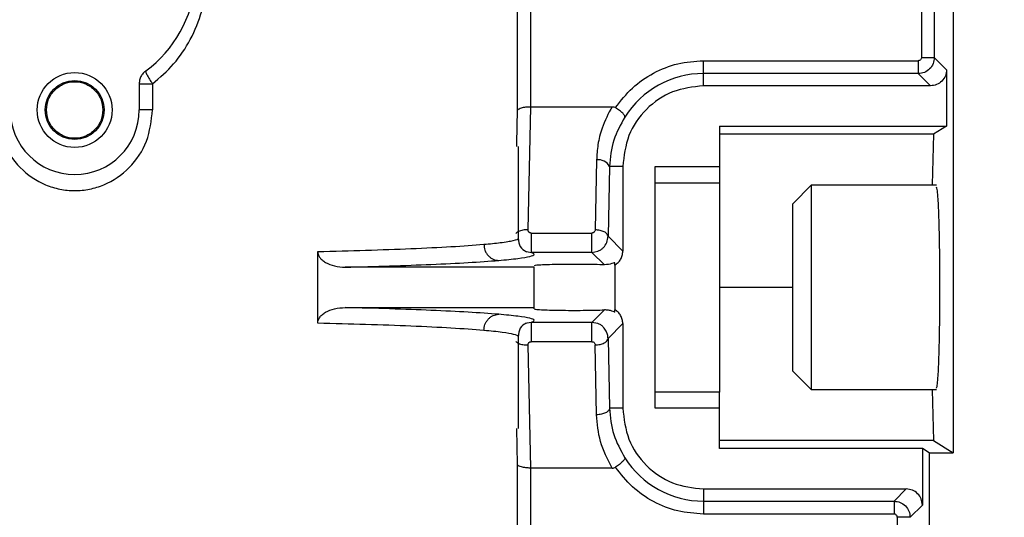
# Model space of a CAD drawing. Header units: inches. Extents: x 170 to 312, y 215 to 248.
# Tile 261 of 529: x 231.2675 to 231.4178, y 224.6599 to 224.7359. Entities that reach past the tile are written whole.
import ezdxf

# ---------------------------------------------------------------- set-up
doc = ezdxf.new("R2010")
doc.units = ezdxf.units.IN
doc.header["$LTSCALE"] = 0.25
doc.header["$MEASUREMENT"] = 0
doc.layers.add('ANNOTATIONS', color=1, linetype='Continuous')
doc.layers.add('MOTOR RH', color=7, linetype='Continuous')
doc.styles.add('ARIAL', font='arial.ttf', dxfattribs={"height": 0.09375})
doc.dimstyles.new('STANDARD$0', dxfattribs={"dimtxt": 0.09375, "dimasz": 0.09375, "dimexe": 0.03125, "dimexo": 0.046875, "dimgap": 0.09, "dimtad": 0, "dimtih": 1, "dimtoh": 1, "dimdec": 4, "dimzin": 0, "dimdsep": 46, "dimtxsty": 'ARIAL', "dimcen": 0.09, "dimadec": 0, "dimazin": 0, "dimtfac": 1, "dimtdec": 4, "dimtofl": 0, "dimtmove": 0, "dimatfit": 1, "dimfxl": 1, "dimtolj": 1, "dimtzin": 0, "dimarcsym": 0})

# ---------------------------------------------------------------- blocks, each defined once
blk = doc.blocks.new('*D199')
at = {"layer": 'ANNOTATIONS', "color": 0, "lineweight": -2, "transparency": 16777216}
for p, q in [((230.5459415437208, 223.8186622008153), (230.5459415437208, 225.2665192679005)), ((231.6311290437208, 224.6654394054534), (231.6311290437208, 225.2665192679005)), ((230.6396915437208, 225.2352692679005), (230.8531554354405, 225.2352692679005)), ((231.5373790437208, 225.2352692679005), (231.4233754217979, 225.2352692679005))]:
    blk.add_line(p, q, dxfattribs=at)
at = {"layer": 'ANNOTATIONS', "color": 0, "transparency": 16777216}
for points in [[(230.6396915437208, 225.2508942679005), (230.6396915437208, 225.2196442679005), (230.5459415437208, 225.2352692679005)], [(231.5373790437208, 225.2508942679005), (231.5373790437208, 225.2196442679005), (231.6311290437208, 225.2352692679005)]]:
    blk.add_solid(points, dxfattribs=at)
at = {"layer": 'defpoints', "color": 0, "transparency": 16777216}
for p in [(230.5459415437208, 225.2352692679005), (231.6311290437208, 224.6185644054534), (230.5459415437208, 223.7717872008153)]:
    blk.add_point(p, dxfattribs=at)
at = {"layer": 'ANNOTATIONS', "color": 0, "transparency": 16777216, "insert": (231.1382654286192, 225.2352692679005), "char_height": 0.09375, "attachment_point": 5, "style": 'ARIAL'}
blk.add_mtext('\\A1;16 1/8"', dxfattribs=at)
blk = doc.blocks.new('*D200')
at = {"layer": 'ANNOTATIONS', "color": 0, "lineweight": -2, "transparency": 16777216}
for p, q in [((230.5459415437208, 223.8186622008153), (230.5459415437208, 225.5464032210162)), ((231.8659782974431, 225.1001155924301), (231.8659782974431, 225.5464032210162)), ((230.6396915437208, 225.5151532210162), (230.9208499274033, 225.5151532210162)), ((231.7722282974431, 225.5151532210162), (231.4910699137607, 225.5151532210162))]:
    blk.add_line(p, q, dxfattribs=at)
at = {"layer": 'ANNOTATIONS', "color": 0, "transparency": 16777216}
for points in [[(230.6396915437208, 225.5307782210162), (230.6396915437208, 225.4995282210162), (230.5459415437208, 225.5151532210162)], [(231.7722282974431, 225.5307782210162), (231.7722282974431, 225.4995282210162), (231.8659782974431, 225.5151532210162)]]:
    blk.add_solid(points, dxfattribs=at)
at = {"layer": 'defpoints', "color": 0, "transparency": 16777216}
for p in [(230.5459415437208, 225.5151532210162), (231.8659782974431, 225.0532405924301), (230.5459415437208, 223.7717872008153)]:
    blk.add_point(p, dxfattribs=at)
at = {"layer": 'ANNOTATIONS', "color": 0, "transparency": 16777216, "insert": (231.205959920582, 225.5151532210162), "char_height": 0.09375, "attachment_point": 5, "style": 'ARIAL'}
blk.add_mtext('\\A1;18 1/2"', dxfattribs=at)

msp = doc.modelspace()

# ---------------------------------------------------------------- linework, layer by layer
at = {"layer": 'MOTOR RH'}
for p, q in [((231.4100421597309, 224.7762178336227), (231.4100421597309, 224.6697805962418)), ((231.3435337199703, 224.7220613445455), (231.3435337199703, 224.7733198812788)), ((231.34550014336, 224.773319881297), (231.345505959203, 224.7225888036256)), ((231.405176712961, 224.7733196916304), (231.405176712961, 224.7300995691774)), ((231.4071440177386, 224.7733196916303), (231.4071440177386, 224.7300995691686)), ((231.3719023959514, 224.7257734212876), (231.3719023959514, 224.7296077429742)), ((231.3719023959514, 224.7296077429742), (231.4046848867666, 224.7296077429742)), ((231.405176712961, 224.7300995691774), (231.4071440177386, 224.7300995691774)), ((231.4071440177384, 224.7300995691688), (231.4090110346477, 224.7282325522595)), ((231.4046848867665, 224.7276404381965), (231.3719023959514, 224.7276404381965)), ((231.4046848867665, 224.7276404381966), (231.4065519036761, 224.7257734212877)), ((231.4090110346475, 224.7282325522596), (231.4090110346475, 224.7196218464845)), ((231.2857803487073, 224.7260837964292), (231.2857803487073, 224.7220824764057)), ((231.2878092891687, 224.7260837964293), (231.2878092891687, 224.7220824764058)), ((231.4065519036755, 224.7257734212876), (231.3719023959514, 224.7257734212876)), ((231.343437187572, 224.717001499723), (231.3435337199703, 224.7220613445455)), ((231.3455059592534, 224.7225888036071), (231.3451221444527, 224.7037924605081)), ((231.3455059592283, 224.7225888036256), (231.3579543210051, 224.7225888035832)), ((231.3743630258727, 224.7196218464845), (231.4090110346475, 224.7196218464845)), ((231.3743630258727, 224.7196218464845), (231.3743630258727, 224.7109900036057)), ((231.4090110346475, 224.7196218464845), (231.4069930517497, 224.7183915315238)), ((231.3434282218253, 224.7165315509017), (231.343437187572, 224.717001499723)), ((231.4069930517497, 224.7183915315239), (231.3743630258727, 224.7183915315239)), ((231.4069930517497, 224.7183915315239), (231.4068367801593, 224.7106405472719)), ((231.3436051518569, 224.7165315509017), (231.3436051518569, 224.7025289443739)), ((231.3555917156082, 224.7144545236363), (231.3553767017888, 224.7037899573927)), ((231.3575590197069, 224.7134702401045), (231.3573440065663, 224.7028057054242)), ((231.3595992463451, 224.7134702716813), (231.3575590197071, 224.7134702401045)), ((231.3595992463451, 224.7134702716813), (231.3595992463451, 224.7005504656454)), ((231.3645205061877, 224.6765608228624), (231.3645205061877, 224.7134702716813)), ((231.3645205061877, 224.7134702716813), (231.3743630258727, 224.7134702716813)), ((231.3645205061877, 224.7109900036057), (231.3743630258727, 224.7109900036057)), ((231.3855293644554, 224.7077780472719), (231.3883918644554, 224.7106405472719)), ((231.3883918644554, 224.7106405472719), (231.4074643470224, 224.7106405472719)), ((231.3883918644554, 224.6793905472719), (231.3883918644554, 224.7106405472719)), ((231.3855293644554, 224.6822530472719), (231.3855293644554, 224.7077780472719)), ((231.3455871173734, 224.7033078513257), (231.3548751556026, 224.7033078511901)), ((231.3573440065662, 224.7028057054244), (231.3595992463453, 224.7005504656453)), ((231.3130313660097, 224.6895494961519), (231.3130313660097, 224.7004815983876)), ((231.344667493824, 224.7005332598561), (231.3455871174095, 224.7003562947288)), ((231.3548751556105, 224.7003562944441), (231.3557854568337, 224.7005308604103)), ((231.354875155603, 224.700356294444), (231.3455871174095, 224.7003562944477)), ((231.354875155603, 224.700356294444), (231.3567812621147, 224.6984501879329)), ((231.3460657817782, 224.6980913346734), (231.3172326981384, 224.6980913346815)), ((231.3460657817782, 224.6917249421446), (231.3460657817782, 224.6980913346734)), ((231.3583689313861, 224.698420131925), (231.3583689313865, 224.698774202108)), ((231.3583689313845, 224.6984201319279), (231.3583689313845, 224.6916109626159)), ((231.3855293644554, 224.6950155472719), (231.3743630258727, 224.6950155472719)), ((231.3172326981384, 224.6919397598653), (231.3460657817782, 224.6919397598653)), ((231.3567812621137, 224.6915809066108), (231.3548751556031, 224.6896748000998)), ((231.3583689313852, 224.691256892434), (231.3583689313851, 224.6916109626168)), ((231.3455871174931, 224.6896747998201), (231.3446674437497, 224.6894978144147)), ((231.3548751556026, 224.6896748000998), (231.3455871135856, 224.6896748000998)), ((231.3557853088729, 224.6895002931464), (231.3548751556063, 224.6896748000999)), ((231.359599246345, 224.6894806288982), (231.3573440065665, 224.6872253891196)), ((231.3595992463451, 224.6894806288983), (231.3595992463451, 224.6765608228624)), ((231.3436051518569, 224.6875006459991), (231.3436051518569, 224.6734995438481)), ((231.3573440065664, 224.6872253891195), (231.3575590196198, 224.6765608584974)), ((231.3451221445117, 224.6862386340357), (231.3455059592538, 224.6674422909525)), ((231.3548751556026, 224.6867232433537), (231.3455871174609, 224.6867232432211)), ((231.3555917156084, 224.6755765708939), (231.3553767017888, 224.6862411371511)), ((231.3883918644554, 224.6793905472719), (231.3855293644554, 224.6822530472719)), ((231.3743630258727, 224.679041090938), (231.3645205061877, 224.679041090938)), ((231.3743630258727, 224.6704092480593), (231.3743630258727, 224.679041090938)), ((231.4074643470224, 224.6793905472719), (231.3883918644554, 224.6793905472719)), ((231.4068367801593, 224.6793905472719), (231.4069930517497, 224.6716395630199)), ((231.3595992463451, 224.6765608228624), (231.3575590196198, 224.6765608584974)), ((231.3743630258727, 224.6765608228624), (231.3645205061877, 224.6765608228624)), ((231.3435337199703, 224.6679697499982), (231.3434282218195, 224.6734995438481)), ((231.4069930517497, 224.6716395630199), (231.3743630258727, 224.6716395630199)), ((231.4053200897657, 224.6704092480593), (231.3743630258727, 224.6704092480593)), ((231.4063512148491, 224.6697805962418), (231.4053200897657, 224.6704092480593)), ((231.4053200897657, 224.6704092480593), (231.4053200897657, 224.6617985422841)), ((231.4069930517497, 224.6716395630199), (231.4100421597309, 224.6697805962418)), ((231.4063512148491, 224.6697805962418), (231.4100421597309, 224.6697805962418)), ((231.4063512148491, 224.6697805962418), (231.4063512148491, 224.5558496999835)), ((231.343533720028, 224.590370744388), (231.343533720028, 224.6679697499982)), ((231.3455059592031, 224.6674422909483), (231.3455001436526, 224.5903707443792)), ((231.3579543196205, 224.6674422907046), (231.3455059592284, 224.6674422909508)), ((231.3719023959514, 224.6642576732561), (231.4028609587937, 224.6642576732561)), ((231.3719023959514, 224.6642576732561), (231.3719023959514, 224.6604233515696)), ((231.4028609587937, 224.6642576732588), (231.400993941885, 224.6623906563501)), ((231.3719023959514, 224.6623906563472), (231.4009939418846, 224.6623906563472)), ((231.4053200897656, 224.6617985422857), (231.4034530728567, 224.659931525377)), ((231.4009939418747, 224.6604233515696), (231.3719023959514, 224.6604233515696)), ((231.4034530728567, 224.6599315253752), (231.4014857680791, 224.6599315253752)), ((231.4014857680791, 224.6599315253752), (231.4014857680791, 224.5903709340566))]:
    msp.add_line(p, q, dxfattribs=at)
for radius in [0.005720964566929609, 0.004490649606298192]:
    msp.add_circle((231.2759378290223, 224.7220824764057), radius, dxfattribs=at)
for centre, radius, start, end in [((231.2759378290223, 224.7429978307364), 0.01845472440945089, 306.031879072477, 45.09912784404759), ((231.3719023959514, 224.7134702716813), 0.01417016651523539, 90, 147.8344107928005), ((231.2759378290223, 224.7220824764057), 0.009842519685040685, 180, 7.016709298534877e-15), ((231.3559158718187, 224.7126442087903), 0.001839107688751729, 26.69012636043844, 100.1518352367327), ((231.3719023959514, 224.6765608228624), 0.0141701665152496, 212.1655892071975, 270)]:
    msp.add_arc(centre, radius, start, end, dxfattribs=at)
for points, knots in [([(231.2878092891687, 224.7260837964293), (231.2889347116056, 224.727050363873), (231.2912021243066, 224.7289977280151), (231.2937418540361, 224.7328141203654), (231.2954393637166, 224.7370008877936), (231.2962055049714, 224.7414177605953), (231.2960900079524, 224.7458583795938), (231.2950784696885, 224.7500308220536), (231.2932252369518, 224.7541930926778), (231.291289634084, 224.7564965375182), (231.290183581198, 224.7578127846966)], [0, 0, 0, 0, 0.1243632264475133, 0.2505572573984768, 0.3811967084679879, 0.5000899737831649, 0.6215271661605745, 0.7480902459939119, 0.8560523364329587, 1, 1, 1, 1]), ([(231.4071440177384, 224.7300995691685), (231.4071068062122, 224.7297775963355), (231.4070323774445, 224.7291336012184), (231.4064637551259, 224.7283210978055), (231.4056512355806, 224.7277521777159), (231.4050070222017, 224.7276776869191), (231.4046848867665, 224.7276404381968)], [0, 0, 0, 0, 0.2499392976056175, 0.4999169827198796, 0.7499361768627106, 1, 1, 1, 1]), ([(231.405176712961, 224.7300995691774), (231.4051696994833, 224.7300346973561), (231.4051557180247, 224.7299053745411), (231.4050404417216, 224.729744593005), (231.4048797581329, 224.7296282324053), (231.4047502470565, 224.7296146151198), (231.4046848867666, 224.7296077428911)], [0, 0, 0, 0, 0.2507503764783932, 0.499874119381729, 0.7476017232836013, 1, 1, 1, 1]), ([(231.2867935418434, 224.7280736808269), (231.2867777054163, 224.7280249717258), (231.2867449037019, 224.7279240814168), (231.2869482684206, 224.7274526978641), (231.2873137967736, 224.7268095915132), (231.2876479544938, 224.7263201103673), (231.2878092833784, 224.7260837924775)], [0, 0, 0, 0, 0.241396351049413, 0.50000003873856, 0.7586037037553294, 1, 1, 1, 1]), ([(231.4090110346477, 224.7282325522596), (231.4089740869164, 224.7279102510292), (231.40890020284, 224.727265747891), (231.4083315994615, 224.7264528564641), (231.4075187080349, 224.7258842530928), (231.4068742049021, 224.7258103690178), (231.4065519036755, 224.7257734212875)], [0, 0, 0, 0, 0.2500385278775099, 0.5000000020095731, 0.749961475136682, 1, 1, 1, 1]), ([(231.2640663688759, 224.7220824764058), (231.2642485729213, 224.7204542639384), (231.26461175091, 224.7172088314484), (231.26738707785, 224.7131082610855), (231.2706938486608, 224.7108413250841), (231.273656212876, 224.7099281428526), (231.2759386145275, 224.7097049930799), (231.2782210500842, 224.7099284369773), (231.2811833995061, 224.7108421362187), (231.2844899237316, 224.7131096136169), (231.2872642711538, 224.7172100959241), (231.2876272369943, 224.7204549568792), (231.2878092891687, 224.7220824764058)], [0, 0, 0, 0, 0.1282694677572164, 0.2556729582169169, 0.3795524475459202, 0.4399056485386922, 0.500016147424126, 0.5601387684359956, 0.6204962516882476, 0.7443703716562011, 0.8717842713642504, 1, 1, 1, 1]), ([(231.3435337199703, 224.7220613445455), (231.3435510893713, 224.722102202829), (231.3435835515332, 224.7221785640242), (231.3437737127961, 224.7223027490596), (231.344061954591, 224.7224140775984), (231.3444390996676, 224.7224968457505), (231.3448932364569, 224.7225669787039), (231.3452656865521, 224.7225802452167), (231.3455059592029, 224.7225888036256)], [0, 0, 0, 0, 0.1556775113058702, 0.2909500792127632, 0.4996511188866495, 0.6364958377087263, 0.7654984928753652, 1, 1, 1, 1]), ([(231.3579543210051, 224.722588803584), (231.3573942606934, 224.721513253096), (231.3564239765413, 224.7196499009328), (231.3557440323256, 224.7168735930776), (231.3556407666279, 224.7152335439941), (231.3555917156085, 224.7144545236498)], [0, 0, 0, 0, 0.4175079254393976, 0.7233173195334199, 1, 1, 1, 1]), ([(231.3579543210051, 224.7225888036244), (231.3580518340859, 224.7225833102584), (231.3582407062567, 224.7225726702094), (231.3584080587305, 224.7224848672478), (231.3584890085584, 224.7224423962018)], [0, 0, 0, 0, 0.5162914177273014, 1, 1, 1, 1]), ([(231.3599071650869, 224.7210140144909), (231.3599070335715, 224.7210809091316), (231.3599067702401, 224.7212148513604), (231.3596061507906, 224.7215803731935), (231.3591183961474, 224.7220117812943), (231.358696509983, 224.7223004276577), (231.3584890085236, 224.7224423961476)], [0, 0, 0, 0, 0.2494516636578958, 0.4994736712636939, 0.7538199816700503, 0.9999999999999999, 0.9999999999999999, 0.9999999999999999, 0.9999999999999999]), ([(231.3599071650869, 224.7210140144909), (231.3592601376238, 224.7198509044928), (231.3579289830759, 224.7174579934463), (231.357684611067, 224.7148239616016), (231.3575590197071, 224.7134702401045)], [0, 0, 0, 0, 0.4860648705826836, 1, 1, 1, 1]), ([(231.4080013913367, 224.6950155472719), (231.407994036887, 224.6969759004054), (231.4079828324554, 224.6999624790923), (231.4079154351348, 224.703535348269), (231.407832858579, 224.706467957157), (231.4077219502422, 224.708704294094), (231.4075979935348, 224.7100703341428), (231.4075253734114, 224.7102272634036), (231.4074907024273, 224.7103021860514)], [0, 0, 0, 0, 0.2503685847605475, 0.3814340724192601, 0.5160432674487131, 0.7327777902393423, 0.8724202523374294, 1, 1, 1, 1]), ([(231.3451221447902, 224.7037924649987), (231.3448609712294, 224.7037906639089), (231.3444578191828, 224.7037878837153), (231.3439778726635, 224.703674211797), (231.3436554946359, 224.7035469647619), (231.3434129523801, 224.7033972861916), (231.3433214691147, 224.7032828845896), (231.3432820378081, 224.703233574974)], [0, 0, 0, 0, 0.3247743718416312, 0.5013273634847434, 0.6821672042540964, 0.8630070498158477, 1, 1, 1, 1]), ([(231.345587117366, 224.7033078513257), (231.3455537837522, 224.7033097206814), (231.3454885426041, 224.7033133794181), (231.3453957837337, 224.7033418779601), (231.3453124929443, 224.7033877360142), (231.3452176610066, 224.7034700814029), (231.3451287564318, 224.7036063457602), (231.345124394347, 224.703729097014), (231.3451221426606, 224.7037924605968)], [0, 0, 0, 0, 0.1226750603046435, 0.2401018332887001, 0.3584136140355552, 0.4836137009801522, 0.7334439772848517, 1, 1, 1, 1]), ([(231.3553767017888, 224.7037899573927), (231.35536872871, 224.7037270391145), (231.3553530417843, 224.7036032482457), (231.3552546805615, 224.7034696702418), (231.3551549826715, 224.7033872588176), (231.3550691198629, 224.7033418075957), (231.3549747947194, 224.7033134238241), (231.3549087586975, 224.7033097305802), (231.3548751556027, 224.7033078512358)], [0, 0, 0, 0, 0.2622389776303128, 0.5159516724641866, 0.641882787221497, 0.7608259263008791, 0.8782938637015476, 1, 1, 1, 1]), ([(231.3383862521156, 224.7015867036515), (231.3392806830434, 224.7016717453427), (231.3412732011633, 224.7018611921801), (231.3429771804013, 224.7021672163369), (231.3437558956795, 224.7023973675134), (231.3435706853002, 224.7025181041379), (231.3435540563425, 224.7025289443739)], [0, 0, 0, 0, 0.2811014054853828, 0.6262078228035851, 0.9664393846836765, 0.9999999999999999, 0.9999999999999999, 0.9999999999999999, 0.9999999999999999]), ([(231.3436051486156, 224.7025297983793), (231.3436736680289, 224.7020517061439), (231.343811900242, 224.7010871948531), (231.3445171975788, 224.7006706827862), (231.344872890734, 224.7004606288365)], [0, 0, 0, 0, 0.4956833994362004, 1, 1, 1, 1]), ([(231.3557854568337, 224.7005308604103), (231.3559340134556, 224.7005999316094), (231.3562360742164, 224.7007403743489), (231.3567419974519, 224.7011578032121), (231.3572291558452, 224.70184262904), (231.3573056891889, 224.702484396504), (231.3573440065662, 224.7028057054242)], [0, 0, 0, 0, 0.1672862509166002, 0.3401437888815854, 0.6696347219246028, 1, 1, 1, 1]), ([(231.3130313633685, 224.7004815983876), (231.3130449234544, 224.7003383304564), (231.3130728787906, 224.7000429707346), (231.3133052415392, 224.6996002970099), (231.3136883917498, 224.6991727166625), (231.3144344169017, 224.6986575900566), (231.3156337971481, 224.6981960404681), (231.316675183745, 224.6981278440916), (231.3172326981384, 224.6980913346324)], [0, 0, 0, 0, 0.08148250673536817, 0.1679835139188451, 0.2795471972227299, 0.4066927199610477, 0.6823683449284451, 1, 1, 1, 1]), ([(231.3130313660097, 224.7004815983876), (231.3155211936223, 224.7005461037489), (231.3206652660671, 224.7006793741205), (231.3275110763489, 224.7009344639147), (231.3337738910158, 224.7012346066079), (231.3368200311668, 224.7014671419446), (231.3383862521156, 224.7015867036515)], [0, 0, 0, 0, 0.2274702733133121, 0.4699616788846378, 0.7274724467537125, 1, 1, 1, 1]), ([(231.338386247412, 224.7015867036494), (231.3384199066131, 224.7012797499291), (231.3384716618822, 224.7008077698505), (231.3387573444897, 224.7002389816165), (231.3390504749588, 224.6998468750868), (231.3394125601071, 224.6995294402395), (231.3399377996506, 224.6992200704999), (231.3403736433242, 224.6991640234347), (231.3406570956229, 224.6991275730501)], [0, 0, 0, 0, 0.2396416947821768, 0.3684793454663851, 0.4999999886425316, 0.6315206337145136, 0.7603582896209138, 1, 1, 1, 1]), ([(231.3583689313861, 224.698420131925), (231.3585433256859, 224.6985386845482), (231.3588911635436, 224.6987751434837), (231.3592792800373, 224.6992889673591), (231.3595492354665, 224.6998881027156), (231.3595824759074, 224.7003283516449), (231.3595992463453, 224.7005504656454)], [0, 0, 0, 0, 0.244705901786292, 0.4880777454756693, 0.7417254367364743, 1, 1, 1, 1]), ([(231.3172326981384, 224.6980913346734), (231.3195350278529, 224.6981544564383), (231.3242789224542, 224.6982845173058), (231.3305754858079, 224.6985250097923), (231.336335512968, 224.6988049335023), (231.339191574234, 224.6990181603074), (231.3406570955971, 224.6991275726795)], [0, 0, 0, 0, 0.2292110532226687, 0.4722838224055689, 0.7292147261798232, 1, 1, 1, 1]), ([(231.3406570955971, 224.6991275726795), (231.3417089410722, 224.6992255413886), (231.3438126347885, 224.6994214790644), (231.3455516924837, 224.6997300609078), (231.3463077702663, 224.7000434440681), (231.3458273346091, 224.7002520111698), (231.3455871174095, 224.7003562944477)], [0, 0, 0, 0, 0.2500000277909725, 0.5000007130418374, 0.7500010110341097, 1, 1, 1, 1]), ([(231.3567812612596, 224.6984501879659), (231.3563141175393, 224.6984652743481), (231.3553908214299, 224.6984950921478), (231.3536200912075, 224.6985184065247), (231.351799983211, 224.6985235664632), (231.3500019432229, 224.6985099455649), (231.3484579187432, 224.6984798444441), (231.3472286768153, 224.6984360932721), (231.346281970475, 224.6983786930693), (231.3461429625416, 224.6983320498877), (231.3460657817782, 224.6983061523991)], [0, 0, 0, 0, 0.1284087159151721, 0.253796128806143, 0.3761714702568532, 0.4955448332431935, 0.6227123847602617, 0.729758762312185, 0.849955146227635, 1, 1, 1, 1]), ([(231.3583689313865, 224.698774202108), (231.3583474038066, 224.6987823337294), (231.3583028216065, 224.6987991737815), (231.3578830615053, 224.6985780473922), (231.3572111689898, 224.6985000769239), (231.3567812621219, 224.6984501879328)], [0, 0, 0, 0, 0.2516651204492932, 0.5211818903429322, 0.9999999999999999, 0.9999999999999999, 0.9999999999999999, 0.9999999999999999]), ([(231.4074643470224, 224.679636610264), (231.4075079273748, 224.6797243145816), (231.4075894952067, 224.6798884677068), (231.4077220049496, 224.6813184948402), (231.4078328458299, 224.6835646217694), (231.4079154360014, 224.6864953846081), (231.4079828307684, 224.6900687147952), (231.4079940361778, 224.6930552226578), (231.4080013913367, 224.6950155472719)], [0, 0, 0, 0, 0.1551384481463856, 0.2903672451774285, 0.5002609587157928, 0.6306139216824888, 0.7575373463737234, 1, 1, 1, 1]), ([(231.3130313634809, 224.6895494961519), (231.3130448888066, 224.689693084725), (231.3130727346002, 224.6899887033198), (231.3133059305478, 224.6904316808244), (231.3136891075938, 224.6908588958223), (231.3144348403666, 224.6913736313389), (231.3156336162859, 224.6918350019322), (231.3166749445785, 224.6919032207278), (231.3172326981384, 224.6919397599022)], [0, 0, 0, 0, 0.08165218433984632, 0.1681046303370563, 0.2798987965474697, 0.4067323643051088, 0.6822355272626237, 0.9999999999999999, 0.9999999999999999, 0.9999999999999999, 0.9999999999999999]), ([(231.3406570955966, 224.6909035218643), (231.3391915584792, 224.6910129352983), (231.3363354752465, 224.6912261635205), (231.3305754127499, 224.6915060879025), (231.3242788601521, 224.6917465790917), (231.3195350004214, 224.6918766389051), (231.3172326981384, 224.6919397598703)], [0, 0, 0, 0, 0.2707879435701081, 0.5277197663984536, 0.7707917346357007, 1, 1, 1, 1]), ([(231.3460657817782, 224.6917249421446), (231.3461463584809, 224.6916985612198), (231.3462977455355, 224.6916489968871), (231.3473569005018, 224.6915883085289), (231.3486255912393, 224.6915476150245), (231.3500894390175, 224.6915207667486), (231.3517492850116, 224.6915075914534), (231.3535865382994, 224.691512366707), (231.3553769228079, 224.6915356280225), (231.3563094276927, 224.691565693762), (231.3567812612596, 224.6915809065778)], [0, 0, 0, 0, 0.1528518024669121, 0.287177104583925, 0.4029105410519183, 0.4999977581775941, 0.6204192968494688, 0.7438867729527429, 0.8704105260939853, 1, 1, 1, 1]), ([(231.3583689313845, 224.691256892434), (231.3583482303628, 224.691249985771), (231.3583056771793, 224.69123578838), (231.357966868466, 224.6913872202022), (231.3574695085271, 224.6915523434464), (231.3570097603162, 224.6915714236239), (231.3567812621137, 224.6915809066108)], [0, 0, 0, 0, 0.252979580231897, 0.5200268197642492, 0.7614498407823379, 1, 1, 1, 1]), ([(231.359599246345, 224.6894806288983), (231.3595821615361, 224.6897013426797), (231.3595481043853, 224.690141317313), (231.3592805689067, 224.6907399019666), (231.3588931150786, 224.6912560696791), (231.3585446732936, 224.6914919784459), (231.3583689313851, 224.6916109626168)], [0, 0, 0, 0, 0.2567552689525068, 0.5118203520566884, 0.7537791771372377, 1, 1, 1, 1]), ([(231.3383862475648, 224.6884443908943), (231.3384197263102, 224.6887504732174), (231.3384712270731, 224.6892213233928), (231.3387557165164, 224.6897893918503), (231.339048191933, 224.6901817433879), (231.3394100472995, 224.6904998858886), (231.3399359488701, 224.6908105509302), (231.3403728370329, 224.6908668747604), (231.3406570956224, 224.6909035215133)], [0, 0, 0, 0, 0.2389706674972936, 0.3676114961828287, 0.4990634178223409, 0.6306518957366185, 0.7596859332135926, 1, 1, 1, 1]), ([(231.3455871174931, 224.6896748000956), (231.3458273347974, 224.6897790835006), (231.3463077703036, 224.6899876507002), (231.345551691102, 224.690301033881), (231.3438126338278, 224.6906096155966), (231.3417089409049, 224.69080555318), (231.3406570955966, 224.6909035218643)], [0, 0, 0, 0, 0.2499992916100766, 0.4999995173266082, 0.7500000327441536, 1, 1, 1, 1]), ([(231.3383862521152, 224.6884443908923), (231.3368200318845, 224.6885639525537), (231.3337738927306, 224.6887964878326), (231.3275110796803, 224.6890966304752), (231.3206652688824, 224.6893517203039), (231.3155211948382, 224.6894849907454), (231.3130313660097, 224.6895494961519)], [0, 0, 0, 0, 0.2725274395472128, 0.5300381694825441, 0.7725296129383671, 1, 1, 1, 1]), ([(231.3435535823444, 224.6875006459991), (231.3435704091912, 224.6875115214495), (231.3437472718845, 224.6876258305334), (231.3430355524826, 224.6878454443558), (231.3414304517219, 224.6881532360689), (231.3394027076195, 224.6883471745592), (231.3383862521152, 224.6884443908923)], [0, 0, 0, 0, 0.03387099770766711, 0.3560094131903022, 0.6771842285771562, 1, 1, 1, 1]), ([(231.3448728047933, 224.6895704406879), (231.3445138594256, 224.6893573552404), (231.3438022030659, 224.6889348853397), (231.3436705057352, 224.6879628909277), (231.3436052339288, 224.6874811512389)], [0, 0, 0, 0, 0.5043801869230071, 1, 1, 1, 1]), ([(231.3573440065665, 224.6872253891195), (231.357327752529, 224.6874326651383), (231.3572976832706, 224.6878161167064), (231.3570581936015, 224.6884192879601), (231.3566966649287, 224.6889123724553), (231.3562355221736, 224.689290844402), (231.3559337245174, 224.6894312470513), (231.3557853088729, 224.6895002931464)], [0, 0, 0, 0, 0.2134425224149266, 0.3948593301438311, 0.660566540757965, 0.8330761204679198, 1, 1, 1, 1]), ([(231.3432849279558, 224.6867943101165), (231.3433235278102, 224.6867461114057), (231.3434142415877, 224.6866328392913), (231.3436555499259, 224.6864841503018), (231.3439778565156, 224.6863568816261), (231.3444578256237, 224.6862432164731), (231.3448609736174, 224.6862404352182), (231.3451221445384, 224.6862386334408)], [0, 0, 0, 0, 0.1343543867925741, 0.3157471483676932, 0.4971399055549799, 0.6742326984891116, 1, 1, 1, 1]), ([(231.3451221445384, 224.6862386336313), (231.345124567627, 224.6863015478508), (231.345129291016, 224.6864241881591), (231.3452174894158, 224.6865603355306), (231.3453115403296, 224.6866434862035), (231.3453946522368, 224.6866893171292), (231.3454877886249, 224.6867177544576), (231.3455534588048, 224.6867213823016), (231.3455871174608, 224.6867232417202)], [0, 0, 0, 0, 0.264747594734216, 0.5160793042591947, 0.640404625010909, 0.7583606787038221, 0.8761499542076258, 0.9999999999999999, 0.9999999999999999, 0.9999999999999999, 0.9999999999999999]), ([(231.3548751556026, 224.6867232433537), (231.3549084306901, 224.6867213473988), (231.354974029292, 224.6867176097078), (231.3551011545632, 224.6866792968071), (231.3552370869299, 224.6865864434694), (231.3553532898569, 224.6864284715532), (231.3553687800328, 224.6863045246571), (231.3553767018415, 224.6862411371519)], [0, 0, 0, 0, 0.1207105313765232, 0.2379690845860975, 0.4831299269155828, 0.7356682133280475, 1, 1, 1, 1]), ([(231.3575590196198, 224.6765608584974), (231.35768494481, 224.6752051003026), (231.3579296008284, 224.6725710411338), (231.3592610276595, 224.6701782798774), (231.3599071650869, 224.6690170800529)], [0, 0, 0, 0, 0.5147030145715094, 1, 1, 1, 1]), ([(231.3579543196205, 224.6674422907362), (231.3572712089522, 224.6687743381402), (231.3559405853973, 224.6713690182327), (231.3557059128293, 224.674199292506), (231.3555917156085, 224.6755765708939)], [0, 0, 0, 0, 0.5133763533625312, 1, 1, 1, 1]), ([(231.3599071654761, 224.6690170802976), (231.3599077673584, 224.6690156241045), (231.3599095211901, 224.6690113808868), (231.3599141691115, 224.6689969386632), (231.3599224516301, 224.6689385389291), (231.3598712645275, 224.6687770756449), (231.3596078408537, 224.6684532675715), (231.3591192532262, 224.6680142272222), (231.358696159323, 224.6677285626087), (231.35848900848, 224.6675886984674)], [0, 0, 0, 0, 0.007045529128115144, 0.02053004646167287, 0.06754810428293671, 0.2500891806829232, 0.4998992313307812, 0.7551458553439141, 1, 1, 1, 1]), ([(231.3455059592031, 224.6674422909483), (231.3452657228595, 224.6674508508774), (231.3448933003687, 224.6674641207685), (231.3444391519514, 224.667534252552), (231.3440620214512, 224.6676169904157), (231.3437737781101, 224.6677283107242), (231.3435835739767, 224.6678524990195), (231.3435510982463, 224.6679288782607), (231.3435337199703, 224.6679697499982)], [0, 0, 0, 0, 0.2344666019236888, 0.3634780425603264, 0.5003489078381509, 0.7089827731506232, 0.8442720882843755, 1, 1, 1, 1]), ([(231.3579543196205, 224.667442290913), (231.3580518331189, 224.6674477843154), (231.3582407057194, 224.6674584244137), (231.3584080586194, 224.6675462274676), (231.35848900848, 224.6675886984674)], [0, 0, 0, 0, 0.5162924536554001, 1, 1, 1, 1]), ([(231.4053200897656, 224.6617985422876), (231.4052831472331, 224.6621208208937), (231.4052092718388, 224.6627652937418), (231.4046407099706, 224.6635781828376), (231.4038278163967, 224.6641468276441), (231.4031832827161, 224.6642207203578), (231.4028609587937, 224.6642576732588)], [0, 0, 0, 0, 0.2500211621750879, 0.4999768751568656, 0.7499441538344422, 1, 1, 1, 1]), ([(231.4009939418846, 224.6623906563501), (231.4013160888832, 224.662353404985), (231.401960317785, 224.6622789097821), (231.4027728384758, 224.6617099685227), (231.4033414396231, 224.6608974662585), (231.4034158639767, 224.660253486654), (231.4034530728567, 224.6599315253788)], [0, 0, 0, 0, 0.250072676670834, 0.5000948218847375, 0.7500695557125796, 1, 1, 1, 1]), ([(231.4014857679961, 224.6599315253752), (231.4014788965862, 224.6599968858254), (231.4014652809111, 224.6601263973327), (231.4013489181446, 224.660287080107), (231.4011881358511, 224.6604023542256), (231.4010588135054, 224.6604163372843), (231.4009939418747, 224.6604233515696)], [0, 0, 0, 0, 0.2523982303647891, 0.5001262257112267, 0.749249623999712, 0.9999999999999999, 0.9999999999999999, 0.9999999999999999, 0.9999999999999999])]:
    msp.add_open_spline(points, degree=3, knots=knots, dxfattribs=at)
for points in [[(231.3584890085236, 224.7224423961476), (231.3593007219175, 224.7234879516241), (231.3609241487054, 224.7255790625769), (231.3642317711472, 224.7278295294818), (231.3679413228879, 224.729327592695), (231.3705820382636, 224.7295143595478), (231.3719023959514, 224.7296077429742)], [(231.4046848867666, 224.7296077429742), (231.4046848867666, 224.729355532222), (231.4046848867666, 224.7288511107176), (231.4046848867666, 224.7282097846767), (231.4046848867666, 224.7277515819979), (231.4046848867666, 224.7276774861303), (231.4046848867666, 224.7276404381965)], [(231.2867935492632, 224.7280736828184), (231.2866449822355, 224.7279494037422), (231.2863478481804, 224.7277008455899), (231.2860304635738, 224.727209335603), (231.2858196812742, 224.7266635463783), (231.2857934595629, 224.7262770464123), (231.2857803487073, 224.7260837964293)], [(231.2716317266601, 224.7220824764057), (231.2716964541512, 224.7226460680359), (231.2718259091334, 224.7237732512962), (231.2728216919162, 224.7252066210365), (231.2742450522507, 224.7261643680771), (231.2759378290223, 224.7265006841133), (231.2776306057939, 224.7261643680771), (231.2790539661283, 224.7252066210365), (231.2800497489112, 224.7237732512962), (231.2801792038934, 224.7226460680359), (231.2802439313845, 224.7220824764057)], [(231.2857803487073, 224.7260837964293), (231.2858093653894, 224.7260837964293), (231.2858673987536, 224.7260837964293), (231.2863202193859, 224.7260837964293), (231.2869792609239, 224.7260837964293), (231.2875326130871, 224.7260837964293), (231.2878092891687, 224.7260837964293)], [(231.3719023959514, 224.7257734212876), (231.3702902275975, 224.7255884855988), (231.3670658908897, 224.7252186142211), (231.362999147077, 224.7223735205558), (231.3601540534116, 224.7183067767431), (231.3597841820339, 224.7150824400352), (231.3595992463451, 224.7134702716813)], [(231.2802439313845, 224.7220824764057), (231.2801792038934, 224.7215188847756), (231.2800497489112, 224.7203917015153), (231.2790539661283, 224.718958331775), (231.2776306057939, 224.7180005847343), (231.2759378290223, 224.7176642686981), (231.2742450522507, 224.7180005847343), (231.2728216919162, 224.718958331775), (231.2718259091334, 224.7203917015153), (231.2716964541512, 224.7215188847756), (231.2716317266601, 224.7220824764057)], [(231.2878092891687, 224.7220824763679), (231.2875326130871, 224.7220824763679), (231.2869792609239, 224.7220824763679), (231.2863202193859, 224.7220824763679), (231.2858673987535, 224.7220824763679), (231.2858093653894, 224.7220824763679), (231.2857803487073, 224.7220824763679)], [(231.3743630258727, 224.7109900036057), (231.3743630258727, 224.7106645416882), (231.3743630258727, 224.7100136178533), (231.3743630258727, 224.70628255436), (231.3743630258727, 224.701104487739), (231.3743630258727, 224.6950155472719), (231.3743630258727, 224.6889266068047), (231.3743630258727, 224.6837485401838), (231.3743630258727, 224.6800174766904), (231.3743630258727, 224.6793665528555), (231.3743630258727, 224.679041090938)], [(231.3573440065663, 224.7028057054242), (231.3573079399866, 224.7029322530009), (231.357235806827, 224.7031853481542), (231.356778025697, 224.7035067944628), (231.3561355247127, 224.7037358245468), (231.3556296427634, 224.7037719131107), (231.3553767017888, 224.7037899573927)], [(231.345587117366, 224.7033078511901), (231.345587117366, 224.7031552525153), (231.345587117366, 224.7028500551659), (231.345587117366, 224.7023401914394), (231.345587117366, 224.7018338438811), (231.345587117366, 224.7013587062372), (231.345587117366, 224.7009468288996), (231.345587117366, 224.7006280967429), (231.345587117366, 224.7004118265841), (231.345587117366, 224.7003748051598), (231.345587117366, 224.7003562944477)], [(231.3548751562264, 224.7003562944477), (231.3548751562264, 224.7003748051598), (231.3548751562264, 224.7004118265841), (231.3548751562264, 224.7006280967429), (231.3548751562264, 224.7009468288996), (231.3548751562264, 224.7013587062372), (231.3548751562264, 224.7018338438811), (231.3548751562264, 224.7023401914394), (231.3548751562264, 224.7028500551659), (231.3548751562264, 224.7031552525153), (231.3548751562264, 224.7033078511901)], [(231.3455871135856, 224.6896748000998), (231.3455871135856, 224.6896562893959), (231.3455871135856, 224.689619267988), (231.3455871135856, 224.6894029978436), (231.3455871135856, 224.6890842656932), (231.3455871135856, 224.6886723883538), (231.3455871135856, 224.6881972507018), (231.3455871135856, 224.6876909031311), (231.3455871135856, 224.6871810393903), (231.3455871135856, 224.6868758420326), (231.3455871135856, 224.6867232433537)], [(231.3548751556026, 224.6867232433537), (231.3548751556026, 224.6868758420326), (231.3548751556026, 224.6871810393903), (231.3548751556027, 224.6876909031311), (231.3548751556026, 224.6881972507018), (231.3548751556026, 224.6886723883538), (231.3548751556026, 224.6890842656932), (231.3548751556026, 224.6894029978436), (231.3548751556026, 224.689619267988), (231.3548751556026, 224.6896562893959), (231.3548751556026, 224.6896748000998)], [(231.3553767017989, 224.6862411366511), (231.3556296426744, 224.6862591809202), (231.3561355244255, 224.6862952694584), (231.3567780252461, 224.6865242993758), (231.3572358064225, 224.6868457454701), (231.3573079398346, 224.6870988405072), (231.3573440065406, 224.6872253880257)], [(231.3575590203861, 224.6765608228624), (231.3575229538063, 224.6764342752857), (231.3574508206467, 224.6761811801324), (231.3569930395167, 224.6758597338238), (231.3563505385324, 224.6756307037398), (231.3558446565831, 224.6755946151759), (231.3555917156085, 224.6755765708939)], [(231.3595992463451, 224.6765608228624), (231.359784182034, 224.6749486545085), (231.3601540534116, 224.6717243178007), (231.362999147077, 224.667657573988), (231.3670658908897, 224.6648124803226), (231.3702902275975, 224.664442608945), (231.3719023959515, 224.6642576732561)], [(231.3719023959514, 224.6604233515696), (231.3705820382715, 224.6605167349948), (231.3679413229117, 224.6607035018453), (231.3642317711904, 224.6622015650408), (231.3609241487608, 224.66445203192), (231.3593007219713, 224.6665431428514), (231.3584890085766, 224.667588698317)], [(231.4009939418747, 224.6623906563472), (231.4009939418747, 224.6623536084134), (231.4009939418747, 224.6622795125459), (231.4009939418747, 224.6618213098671), (231.4009939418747, 224.6611799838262), (231.4009939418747, 224.6606755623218), (231.4009939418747, 224.6604233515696)]]:
    msp.add_open_spline(points, degree=3, dxfattribs=at)

# ---------------------------------------------------------------- dimensions: what is measured, and where the dimension line sits
at = {"layer": 'ANNOTATIONS'}
dim = msp.add_linear_dim(base=(230.5459415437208, 225.5151532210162), p1=(231.8659782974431, 225.0532405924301), p2=(230.5459415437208, 223.7717872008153), text='18 1/2"', dimstyle='STANDARD$0', override={"dimtxsty": 'ARIAL'}, dxfattribs=at)
dim.commit()
dim.dimension.update_dxf_attribs({"geometry": '*D200', "text_midpoint": (231.205959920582, 225.5151532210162)})
dim = msp.add_linear_dim(base=(230.5459415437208, 225.2352692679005), p1=(231.6311290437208, 224.6185644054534), p2=(230.5459415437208, 223.7717872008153), text='16 1/8"', dimstyle='STANDARD$0', dxfattribs=at)
dim.commit()
dim.dimension.update_dxf_attribs({"geometry": '*D199', "text_midpoint": (231.1382654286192, 225.2352692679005), "dimtype": 160})

doc.saveas('drawing.dxf')
